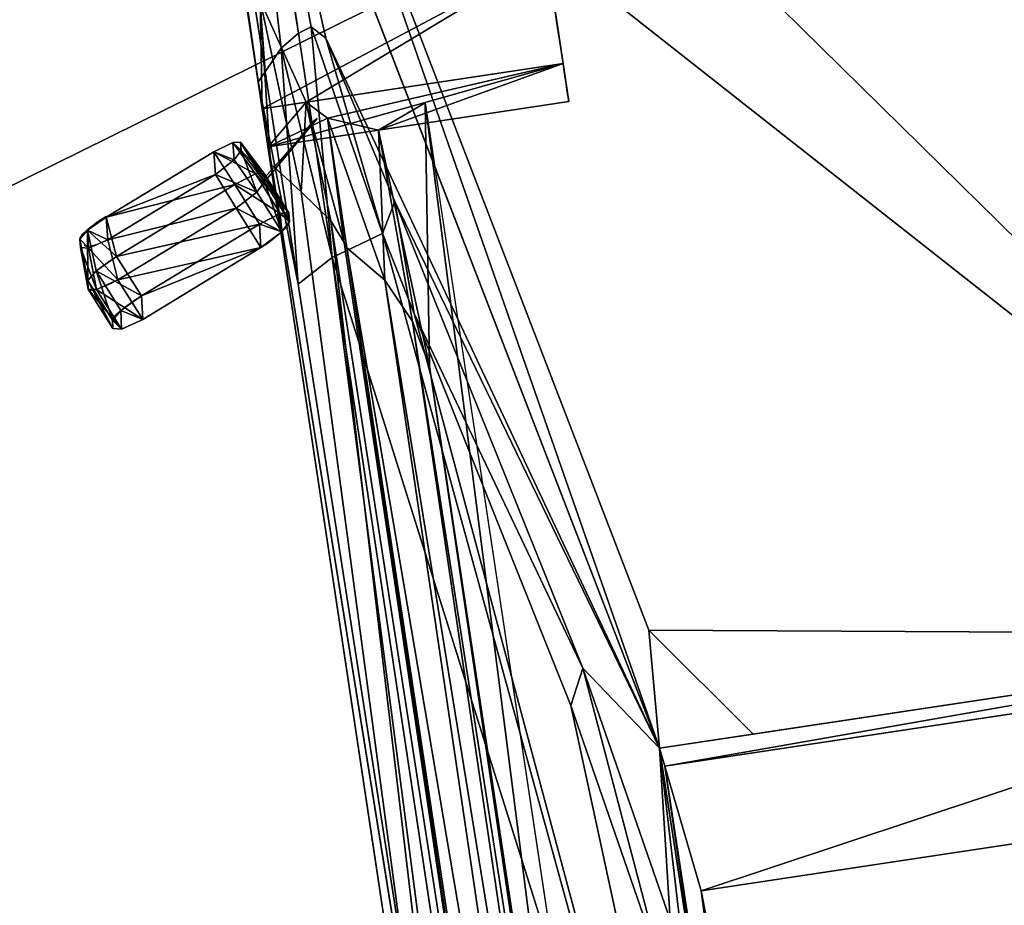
# Model space of a CAD drawing. Extents: x 22936 to 50368, y -4877 to 31080.
# Tile 548 of 601: x 44687 to 44763, y 7165 to 7233. Entities that reach past the tile are written whole.
import ezdxf

# ---------------------------------------------------------------- set-up
doc = ezdxf.new("R2010")
doc.units = 0
doc.layers.get('0').update_dxf_attribs({"linetype": 'CONTINUOUS'})
doc.layers.add('08_AMENAGEMENTS_EXTERIEURS', color=253, linetype='CONTINUOUS')
doc.layers.add('12_VEHICULES', color=134, linetype='CONTINUOUS')

# ---------------------------------------------------------------- blocks, each defined once
blk = doc.blocks.new('SUPER_COMPACT_AUTOMOBILE__')
at = {"color": 7}
for p, q in [((796.61, 303.85, 1334.62), (796.61, 818.49, 1334.62)), ((705.92, 236.58, 1292.45), (796.61, 303.85, 1334.62)), ((909.05, 246.45, 1366.22), (1083.77, 253.76, 1381.45)), ((810.66, 233.19, 1338.57), (909.05, 246.45, 1366.22)), ((15.41, 83.43, 971.36), (705.92, 236.58, 1292.45)), ((267.47, 37.29, 418.24), (267.47, 236.23, 418.24)), ((-63.61, 39.46, 934.61), (796.61, 231.3, 1334.62)), ((796.61, 231.3, 1334.62), (810.66, 233.19, 1338.57)), ((927.67, 219.77, 1310.58), (727.32, 182.26, 1232.37)), ((754.04, 168.91, 1204.54), (964.49, 208.06, 1286.17)), ((727.32, 182.26, 1232.37), (352.7, 93.03, 1046.32)), ((439.7, 95.13, 1050.7), (754.04, 168.91, 1204.54)), ((281.56, 127.37, 222.36), (296.87, 88.92, 289.43)), ((281.56, 127.37, 222.36), (1920.41, 127.37, 222.36)), ((445.45, 92.75, 282.74), (481.18, 100.58, 269.09)), ((1445.91, 101.18, 268.04), (481.18, 100.58, 269.09)), ((221.14, 59.57, 976.55), (352.7, 93.03, 1046.32)), ((375.54, 80.07, 1019.29), (439.7, 95.13, 1050.7)), ((445.45, 92.75, 282.74), (411.1, 76.67, 310.79)), ((296.87, 88.92, 289.43), (282.02, 51.6, 354.52)), ((375.54, 80.07, 1019.29), (387.9, 39.46, 934.61)), ((382.31, 51.6, 354.52), (411.1, 76.67, 310.79)), ((221.14, 59.57, 976.55), (211, 49.63, 955.81)), ((211, 49.63, 955.81), (214.39, 39.46, 934.61)), ((282.02, 51.6, 354.52), (267.47, 37.29, 418.24)), ((377.96, 50.11, 361.14), (360.09, 42.51, 394.98)), ((377.96, 50.11, 361.14), (382.31, 51.6, 354.52)), ((223.67, 24.52, 876.62), (214.39, 39.46, 934.61)), ((323.03, -3.19, 899.25), (280.96, 43.84, 899.45)), ((319.75, -2.89, 916.87), (280.96, 43.84, 899.45)), ((280.96, 43.84, 899.45), (283.35, 39.35, 882.08)), ((283.35, 39.35, 882.08), (323.03, -3.19, 899.25)), ((360.09, 42.51, 394.98), (334.68, 23.27, 480.66)), ((387.9, 39.46, 934.61), (404.24, 10.62, 822.68)), ((267.47, 37.29, 418.24), (185.1, 14.09, 521.53)), ((267.47, 3.39, 418.24), (267.47, 37.29, 418.24)), ((239.72, 9.76, 819.37), (223.67, 24.52, 876.62)), ((309.86, 3.39, 569.18), (334.68, 23.27, 480.66)), ((1547.6, 16.54, 845.68), (404.24, 10.62, 822.68)), ((404.24, 10.62, 822.68), (239.72, 9.76, 819.37)), ((246.65, 3.39, 794.64), (239.72, 9.76, 819.37)), ((355.78, 11.05, 905.11), (349.22, 11.64, 940.34)), ((246.65, 3.39, 794.64), (309.86, 3.39, 569.18)), ((362.59, 4.08, 883.97), (329.84, -10.16, 878.12)), ((323.03, -3.19, 899.25), (319.75, -2.89, 916.87)), ((329.84, -10.16, 878.12), (302.81, -23.63, 882.8)), ((354.38, -11.8, 968.49), (395.2, -109.51, 977.75)), ((348.82, -128.48, 880.53), (311.78, -39.54, 873.47)), ((403.76, -126.75, 971.79), (371.01, -140.99, 965.93)), ((410.14, -134.15, 954.16), (416.7, -134.75, 918.92)), ((371.01, -140.99, 965.93), (339.41, -142.88, 951.47)), ((345.37, -149.57, 937.61), (351.69, -150.04, 909.94))]:
    blk.add_line(p, q, dxfattribs=at)
for p, q in [((810.66, 818.49, 1338.57), (810.66, 233.19, 1338.57)), ((909.05, 246.45, 1366.22), (909.05, 818.49, 1366.22)), ((796.61, 231.3, 1334.62), (796.61, 303.85, 1334.62)), ((267.47, 3.39, 160.62), (267.47, 236.23, 160.62)), ((296.87, 88.92, 289.43), (296.87, 236.23, 289.43)), ((296.87, 3.39, 289.43), (296.87, 88.92, 289.43)), ((282.02, 51.6, 354.52), (382.31, 51.6, 354.52)), ((382.31, 51.6, 354.52), (1588.57, 51.6, 354.52)), ((-63.61, 39.46, 934.61), (214.39, 39.46, 934.61)), ((214.39, 39.46, 934.61), (387.9, 39.46, 934.61)), ((387.9, 39.46, 934.61), (1543.56, 39.46, 934.61)), ((349.22, 11.64, 940.34), (316.47, -2.6, 934.49)), ((355.78, 11.05, 905.11), (323.03, -3.19, 899.25)), ((-342.1, 3.39, 794.64), (246.65, 3.39, 794.64)), ((86.15, 3.39, 569.18), (309.86, 3.39, 569.18)), ((246.65, 3.39, 794.64), (1593.51, 3.39, 794.64)), ((309.86, 3.39, 569.18), (1593.67, 3.39, 569.18)), ((348.69, 5.08, 959.28), (315.94, -9.16, 953.42)), ((316.47, -2.6, 934.49), (289.43, -22.88, 941.93)), ((316.47, -2.6, 934.49), (290.1, -16.86, 927.08)), ((323.03, -3.19, 899.25), (290.1, -16.86, 927.08)), ((323.03, -3.19, 899.25), (296.42, -17.33, 899.41)), ((319.75, -2.89, 916.87), (316.47, -2.6, 934.49)), ((315.94, -9.16, 953.42), (289.43, -22.88, 941.93)), ((294.52, -38.25, 949.13), (315.94, -9.16, 953.42)), ((329.84, -10.16, 878.12), (296.42, -17.33, 899.41)), ((329.84, -10.16, 878.12), (311.78, -39.54, 873.47)), ((354.38, -11.8, 968.49), (321.62, -26.04, 962.64)), ((372.32, -13.43, 872.14), (339.56, -27.67, 866.28)), ((413.14, -111.14, 881.39), (372.32, -13.43, 872.14)), ((296.42, -17.33, 899.41), (290.1, -16.86, 927.08)), ((321.62, -26.04, 962.64), (294.52, -38.25, 949.13)), ((339.56, -27.67, 866.28), (311.78, -39.54, 873.47)), ((321.62, -26.04, 962.64), (362.44, -123.75, 971.89)), ((331.56, -127.19, 956.19), (321.62, -26.04, 962.64)), ((380.38, -125.38, 875.53), (339.56, -27.67, 866.28)), ((339.56, -27.67, 866.28), (348.82, -128.48, 880.53)), ((294.52, -38.25, 949.13), (331.56, -127.19, 956.19)), ((395.2, -109.51, 977.75), (362.44, -123.75, 971.89)), ((413.14, -111.14, 881.39), (380.38, -125.38, 875.53)), ((362.44, -123.75, 971.89), (331.56, -127.19, 956.19)), ((339.41, -142.88, 951.47), (362.44, -123.75, 971.89)), ((380.38, -125.38, 875.53), (348.82, -128.48, 880.53)), ((380.38, -125.38, 875.53), (353.06, -144.23, 892.29)), ((410.14, -134.15, 954.16), (377.38, -148.39, 948.3)), ((416.7, -134.75, 918.92), (383.94, -148.99, 913.06)), ((417.97, -128.42, 896.42), (385.21, -142.66, 890.57)), ((339.41, -142.88, 951.47), (377.38, -148.39, 948.3)), ((351.69, -150.04, 909.94), (385.21, -142.66, 890.57)), ((385.21, -142.66, 890.57), (353.06, -144.23, 892.29)), ((377.38, -148.39, 948.3), (345.37, -149.57, 937.61)), ((345.37, -149.57, 937.61), (383.94, -148.99, 913.06)), ((383.94, -148.99, 913.06), (351.69, -150.04, 909.94)), ((377.38, -148.39, 948.3), (383.94, -148.99, 913.06))]:
    blk.add_line(p, q)
for points in [[(349.22, 11.64, 940.34), (348.69, 5.08, 959.28), (354.38, -11.8, 968.49)], [(311.78, -39.54, 873.47), (302.81, -23.63, 882.8), (296.42, -17.33, 899.41)], [(413.14, -111.14, 881.39), (417.97, -128.42, 896.42), (416.7, -134.75, 918.92)]]:
    blk.add_polyline3d(points, dxfattribs=at)
for points in [[(316.47, -2.6, 934.49), (315.94, -9.16, 953.42), (321.62, -26.04, 962.64)], [(339.56, -27.67, 866.28), (329.84, -10.16, 878.12), (323.03, -3.19, 899.25)], [(290.1, -16.86, 927.08), (289.43, -22.88, 941.93), (294.52, -38.25, 949.13)], [(377.38, -148.39, 948.3), (371.01, -140.99, 965.93), (362.44, -123.75, 971.89)]]:
    blk.add_polyline3d(points)
at = {"color": 7, "extrusion": (0, 1, 0)}
blk.add_circle((0, 289.43, 236.23), 296.87, dxfattribs=at)
at = {"extrusion": (0.905005, 0.393418, 0.161826)}
blk.add_arc((-169.28, 842.99, 472.8), 37.72, 283.07081, 354.93719, dxfattribs=at)
at = {"color": 7, "extrusion": (2.80434e-13, 1, 1.35052e-13)}
blk.add_arc((0, 289.43, 3.39), 296.87, 154.28571, 72.88318, dxfattribs=at)
at = {"color": 7, "extrusion": (2.73483e-13, 1, 9.06699e-13)}
blk.add_arc((0, 289.43, 3.39), 296.87, 107.11682, 154.28571, dxfattribs=at)
at = {"color": 7, "extrusion": (-0.905005, -0.393418, -0.161826)}
blk.add_arc((260.31, 887.04, -472.8), 26.34, 5.06281, 95.06281, dxfattribs=at)
at = {"color": 7, "extrusion": (-0.899078, -0.390193, -0.198514)}
for centre, radius, start, end in [((250.84, 866.09, -438.28), 23.94, 4.2755, 95.953), ((243.61, 837.1, -438.28), 30.44, 295.52405, 4.2755)]:
    blk.add_arc(centre, radius, start, end, dxfattribs=at)
at = {"extrusion": (-0.905005, -0.393418, -0.161826)}
blk.add_arc((252.29, 850.35, -436.61), 37.56, 292.44986, 5.06281, dxfattribs=at)
at = {"color": 7}
mesh = blk.add_polyface(dxfattribs=at)
corners = [(-73.84, 164.03, 929.86), (796.61, 818.49, 1334.62), (-73.84, 818.49, 929.86), (15.41, 83.43, 971.36), (705.92, 236.58, 1292.45), (796.61, 303.85, 1334.62)]
mesh.append_faces([[corners[k] for k in face] for face in [(0, 1, 2), (1, 4, 5)]], dxfattribs={"vtx0": -1, "color": 7})
mesh.append_faces([[corners[k] for k in face] for face in [(1, 0, 3), (1, 3, 4)]], dxfattribs={"vtx0": -1, "vtx2": -1, "color": 7})
mesh = blk.add_polyface(dxfattribs=at)
corners = [(796.61, 231.3, 1334.62), (796.61, 818.49, 1334.62), (796.61, 303.85, 1334.62), (810.66, 233.19, 1338.57), (810.66, 818.49, 1338.57)]
mesh.append_faces([[corners[k] for k in face] for face in [(0, 1, 2), (1, 3, 4)]], dxfattribs={"vtx0": -1, "color": 7})
mesh.append_faces([[corners[k] for k in face] for face in [(1, 0, 3)]], dxfattribs={"vtx0": -1, "vtx2": -1, "color": 7})
mesh = blk.add_polyface(dxfattribs=at)
corners = [(909.05, 246.45, 1366.22), (810.66, 818.49, 1338.57), (810.66, 233.19, 1338.57), (909.05, 818.49, 1366.22)]
mesh.append_faces([[corners[k] for k in face] for face in [(0, 1, 2), (1, 0, 3)]], dxfattribs={"vtx0": -1, "color": 7})
mesh = blk.add_polyface(dxfattribs=at)
corners = [(1083.77, 253.76, 1381.45), (909.05, 818.49, 1366.22), (909.05, 246.45, 1366.22), (1135.64, 818.49, 1385.97), (1135.64, 257.43, 1385.97)]
mesh.append_faces([[corners[k] for k in face] for face in [(0, 1, 2), (3, 0, 4)]], dxfattribs={"vtx0": -1, "color": 7})
mesh.append_faces([[corners[k] for k in face] for face in [(1, 0, 3)]], dxfattribs={"vtx0": -1, "vtx1": -1, "color": 7})
mesh = blk.add_polyface(dxfattribs=at)
corners = [(-73.84, 38.23, 929.86), (15.41, 83.43, 971.36), (-73.84, 164.03, 929.86), (-63.61, 39.46, 934.61), (796.61, 231.3, 1334.62), (705.92, 236.58, 1292.45), (796.61, 303.85, 1334.62)]
mesh.append_faces([[corners[k] for k in face] for face in [(0, 1, 2), (5, 4, 6)]], dxfattribs={"vtx0": -1, "color": 7})
mesh.append_faces([[corners[k] for k in face] for face in [(1, 4, 5)]], dxfattribs={"vtx0": -1, "vtx1": -1, "color": 7})
mesh.append_faces([[corners[k] for k in face] for face in [(1, 0, 3), (1, 3, 4)]], dxfattribs={"vtx0": -1, "vtx2": -1, "color": 7})
mesh = blk.add_polyface(dxfattribs=at)
corners = [(2546.54, 181.55, 1230.89), (2447.66, 39.46, 934.61), (2698.43, 39.46, 934.61), (2455.97, 52.62, 962.06), (2453, 74.7, 1008.1), (2296.97, 219.31, 1309.62), (2420.12, 239.6, 1351.93), (2245.58, 227.77, 1327.27), (2120.03, 233.36, 1338.92), (1660.28, 234.58, 1341.47), (1593.13, 234.83, 1341.98), (-63.61, 39.46, 934.61), (221.14, 59.57, 976.55), (796.61, 231.3, 1334.62), (211, 49.63, 955.81), (214.39, 39.46, 934.61), (352.7, 93.03, 1046.32), (727.32, 182.26, 1232.37), (927.67, 219.77, 1310.58), (971.63, 225.56, 1322.66), (1087.81, 232.07, 1336.24), (810.66, 233.19, 1338.57), (909.05, 246.45, 1366.22), (2412.95, 240.41, 1353.62), (2362.77, 246.08, 1365.44), (1405.97, 253.76, 1381.45), (1083.77, 253.76, 1381.45)]
mesh.append_faces([[corners[k] for k in face] for face in [(0, 1, 2), (14, 11, 15), (22, 25, 26)]], dxfattribs={"vtx0": -1, "color": 7})
mesh.append_faces([[corners[k] for k in face] for face in [(1, 0, 3), (3, 0, 4), (4, 0, 5), (5, 6, 7), (7, 6, 8), (8, 6, 9), (9, 6, 10), (11, 12, 13), (12, 11, 14), (13, 20, 21), (21, 10, 22)]], dxfattribs={"vtx0": -1, "vtx1": -1, "color": 7})
mesh.append_faces([[corners[k] for k in face] for face in [(22, 10, 6)]], dxfattribs={"vtx0": -1, "vtx1": -1, "vtx2": -1, "color": 7})
mesh.append_faces([[corners[k] for k in face] for face in [(5, 0, 6), (13, 12, 16), (13, 16, 17), (13, 17, 18), (13, 18, 19), (13, 19, 20), (21, 20, 10), (22, 6, 23), (22, 23, 24), (22, 24, 25)]], dxfattribs={"vtx0": -1, "vtx2": -1, "color": 7})
mesh = blk.add_polyface(dxfattribs=at)
corners = [(-185.1, 236.23, 57.33), (66.06, 236.23), (-66.06, 236.23), (185.1, 236.23, 57.33), (-267.47, 236.23, 160.62), (267.47, 236.23, 160.62), (-296.87, 236.23, 289.43), (296.87, 236.23, 289.43), (267.47, 236.23, 418.24), (-267.47, 236.23, 418.24), (-185.1, 236.23, 521.53), (185.1, 236.23, 521.53), (-66.06, 236.23, 578.86), (66.06, 236.23, 578.86)]
mesh.append_faces([[corners[k] for k in face] for face in [(0, 1, 2), (11, 12, 13)]], dxfattribs={"vtx0": -1, "color": 7})
mesh.append_faces([[corners[k] for k in face] for face in [(1, 0, 3), (3, 4, 5), (5, 6, 7), (7, 6, 8), (8, 10, 11)]], dxfattribs={"vtx0": -1, "vtx1": -1, "color": 7})
mesh.append_faces([[corners[k] for k in face] for face in [(3, 0, 4), (5, 4, 6), (8, 6, 9), (8, 9, 10), (11, 10, 12)]], dxfattribs={"vtx0": -1, "vtx2": -1, "color": 7})
mesh = blk.add_polyface(dxfattribs=at)
corners = [(185.1, 236.23, 57.33), (267.47, 3.39, 160.62), (185.1, 3.39, 57.33), (267.47, 236.23, 160.62)]
mesh.append_faces([[corners[k] for k in face] for face in [(0, 1, 2), (1, 0, 3)]], dxfattribs={"vtx0": -1, "color": 7})
mesh = blk.add_polyface(dxfattribs=at)
corners = [(267.47, 37.29, 418.24), (185.1, 236.23, 521.53), (185.1, 14.09, 521.53), (267.47, 236.23, 418.24)]
mesh.append_faces([[corners[k] for k in face] for face in [(0, 1, 2), (1, 0, 3)]], dxfattribs={"vtx0": -1, "color": 7})
mesh = blk.add_polyface(dxfattribs=at)
corners = [(1593.13, 234.83, 1341.98), (1543.56, 39.46, 934.61), (1593.41, 39.46, 934.61), (1526.66, 218.11, 1307.12), (927.67, 219.77, 1310.58), (971.63, 225.56, 1322.66), (1087.81, 232.07, 1336.24), (387.9, 39.46, 934.61), (211, 49.63, 955.81), (214.39, 39.46, 934.61), (375.54, 80.07, 1019.29), (221.14, 59.57, 976.55), (352.7, 93.03, 1046.32), (439.7, 95.13, 1050.7), (727.32, 182.26, 1232.37), (754.04, 168.91, 1204.54), (964.49, 208.06, 1286.17), (1077.09, 214.6, 1299.8)]
mesh.append_faces([[corners[k] for k in face] for face in [(0, 1, 2), (5, 0, 6), (7, 8, 9)]], dxfattribs={"vtx0": -1, "color": 7})
mesh.append_faces([[corners[k] for k in face] for face in [(1, 0, 3), (4, 0, 5), (8, 10, 11), (11, 10, 12), (12, 13, 14), (14, 16, 4)]], dxfattribs={"vtx0": -1, "vtx1": -1, "color": 7})
mesh.append_faces([[corners[k] for k in face] for face in [(3, 0, 4)]], dxfattribs={"vtx0": -1, "vtx1": -1, "vtx2": -1, "color": 7})
mesh.append_faces([[corners[k] for k in face] for face in [(8, 7, 10), (12, 10, 13), (14, 13, 15), (14, 15, 16), (4, 16, 17), (4, 17, 3)]], dxfattribs={"vtx0": -1, "vtx2": -1, "color": 7})
mesh = blk.add_polyface(dxfattribs=at)
corners = [(267.47, 236.23, 160.62), (296.87, 3.39, 289.43), (267.47, 3.39, 160.62), (296.87, 88.92, 289.43), (296.87, 236.23, 289.43)]
mesh.append_faces([[corners[k] for k in face] for face in [(0, 1, 2), (3, 0, 4)]], dxfattribs={"vtx0": -1, "color": 7})
mesh.append_faces([[corners[k] for k in face] for face in [(1, 0, 3)]], dxfattribs={"vtx0": -1, "vtx1": -1, "color": 7})
mesh = blk.add_polyface(dxfattribs=at)
corners = [(282.02, 51.6, 354.52), (267.47, 236.23, 418.24), (267.47, 37.29, 418.24), (296.87, 88.92, 289.43), (296.87, 236.23, 289.43)]
mesh.append_faces([[corners[k] for k in face] for face in [(0, 1, 2), (1, 3, 4)]], dxfattribs={"vtx0": -1, "color": 7})
mesh.append_faces([[corners[k] for k in face] for face in [(1, 0, 3)]], dxfattribs={"vtx0": -1, "vtx2": -1, "color": 7})
mesh = blk.add_polyface(dxfattribs=at)
corners = [(1526.66, 218.11, 1307.12), (387.9, 39.46, 934.61), (1543.56, 39.46, 934.61), (375.54, 80.07, 1019.29), (439.7, 95.13, 1050.7), (754.04, 168.91, 1204.54), (964.49, 208.06, 1286.17), (1077.09, 214.6, 1299.8)]
mesh.append_faces([[corners[k] for k in face] for face in [(0, 1, 2), (6, 0, 7)]], dxfattribs={"vtx0": -1, "color": 7})
mesh.append_faces([[corners[k] for k in face] for face in [(1, 0, 3), (3, 0, 4), (4, 0, 5), (5, 0, 6)]], dxfattribs={"vtx0": -1, "vtx1": -1, "color": 7})
mesh = blk.add_polyface(dxfattribs=at)
corners = [(1920.41, 127.37, 222.36), (1445.91, 101.18, 268.04), (281.56, 127.37, 222.36), (1905.1, 88.92, 289.43), (1507.07, 98.3, 273.07), (1542.1, 89.69, 288.07), (1575.46, 73.44, 316.42), (1919.96, 51.6, 354.52), (1588.57, 51.6, 354.52), (481.18, 100.58, 269.09), (296.87, 88.92, 289.43), (445.45, 92.75, 282.74), (411.1, 76.67, 310.79), (282.02, 51.6, 354.52), (382.31, 51.6, 354.52)]
mesh.append_faces([[corners[k] for k in face] for face in [(6, 7, 8), (13, 12, 14)]], dxfattribs={"vtx0": -1, "color": 7})
mesh.append_faces([[corners[k] for k in face] for face in [(0, 1, 2), (1, 3, 4), (4, 3, 5), (5, 3, 6), (2, 9, 10), (9, 2, 1), (10, 12, 13)]], dxfattribs={"vtx0": -1, "vtx1": -1, "color": 7})
mesh.append_faces([[corners[k] for k in face] for face in [(1, 0, 3), (6, 3, 7), (10, 9, 11), (10, 11, 12)]], dxfattribs={"vtx0": -1, "vtx2": -1, "color": 7})
mesh = blk.add_polyface(dxfattribs=at)
corners = [(1507.07, 98.3, 273.07), (481.18, 100.58, 269.09), (1445.91, 101.18, 268.04), (445.45, 92.75, 282.74), (1542.1, 89.69, 288.07), (411.1, 76.67, 310.79), (1575.46, 73.44, 316.42), (382.31, 51.6, 354.52), (1588.57, 51.6, 354.52)]
mesh.append_faces([[corners[k] for k in face] for face in [(0, 1, 2), (7, 6, 8)]], dxfattribs={"vtx0": -1, "color": 7})
mesh.append_faces([[corners[k] for k in face] for face in [(1, 0, 3), (3, 4, 5), (5, 6, 7)]], dxfattribs={"vtx0": -1, "vtx1": -1, "color": 7})
mesh.append_faces([[corners[k] for k in face] for face in [(3, 0, 4), (5, 4, 6)]], dxfattribs={"vtx0": -1, "vtx2": -1, "color": 7})
mesh = blk.add_polyface(dxfattribs=at)
corners = [(296.87, 3.39, 289.43), (267.47, 37.29, 418.24), (267.47, 3.39, 418.24), (282.02, 51.6, 354.52), (296.87, 88.92, 289.43)]
mesh.append_faces([[corners[k] for k in face] for face in [(0, 1, 2), (3, 0, 4)]], dxfattribs={"vtx0": -1, "color": 7})
mesh.append_faces([[corners[k] for k in face] for face in [(1, 0, 3)]], dxfattribs={"vtx0": -1, "vtx1": -1, "color": 7})
mesh = blk.add_polyface(dxfattribs=at)
corners = [(377.96, 50.11, 361.14), (282.02, 51.6, 354.52), (382.31, 51.6, 354.52), (267.47, 37.29, 418.24), (360.09, 42.51, 394.98), (334.68, 23.27, 480.66), (185.1, 14.09, 521.53), (309.86, 3.39, 569.18), (86.15, 3.39, 569.18)]
mesh.append_faces([[corners[k] for k in face] for face in [(0, 1, 2), (6, 7, 8)]], dxfattribs={"vtx0": -1, "color": 7})
mesh.append_faces([[corners[k] for k in face] for face in [(1, 0, 3), (3, 5, 6)]], dxfattribs={"vtx0": -1, "vtx1": -1, "color": 7})
mesh.append_faces([[corners[k] for k in face] for face in [(3, 0, 4), (3, 4, 5), (6, 5, 7)]], dxfattribs={"vtx0": -1, "vtx2": -1, "color": 7})
mesh = blk.add_polyface(dxfattribs=at)
corners = [(1593.81, 48.18, 369.78), (382.31, 51.6, 354.52), (1588.57, 51.6, 354.52), (377.96, 50.11, 361.14), (360.09, 42.51, 394.98), (1593.67, 3.39, 569.18), (334.68, 23.27, 480.66), (309.86, 3.39, 569.18)]
mesh.append_faces([[corners[k] for k in face] for face in [(0, 1, 2), (6, 5, 7)]], dxfattribs={"vtx0": -1, "color": 7})
mesh.append_faces([[corners[k] for k in face] for face in [(1, 0, 3), (3, 0, 4), (4, 5, 6)]], dxfattribs={"vtx0": -1, "vtx1": -1, "color": 7})
mesh.append_faces([[corners[k] for k in face] for face in [(4, 0, 5)]], dxfattribs={"vtx0": -1, "vtx2": -1, "color": 7})
mesh = blk.add_polyface(dxfattribs=at)
corners = [(246.65, 3.39, 794.64), (-313.71, 7.08, 808.95), (-342.1, 3.39, 794.64), (239.72, 9.76, 819.37), (-93.55, 35.67, 919.92), (223.67, 24.52, 876.62), (214.39, 39.46, 934.61), (-73.84, 38.23, 929.86), (-63.61, 39.46, 934.61)]
mesh.append_faces([[corners[k] for k in face] for face in [(0, 1, 2), (7, 6, 8)]], dxfattribs={"vtx0": -1, "color": 7})
mesh.append_faces([[corners[k] for k in face] for face in [(1, 3, 4), (4, 6, 7)]], dxfattribs={"vtx0": -1, "vtx1": -1, "color": 7})
mesh.append_faces([[corners[k] for k in face] for face in [(1, 0, 3), (4, 3, 5), (4, 5, 6)]], dxfattribs={"vtx0": -1, "vtx2": -1, "color": 7})
mesh = blk.add_polyface(dxfattribs=at)
corners = [(404.24, 10.62, 822.68), (223.67, 24.52, 876.62), (239.72, 9.76, 819.37), (387.9, 39.46, 934.61), (214.39, 39.46, 934.61)]
mesh.append_faces([[corners[k] for k in face] for face in [(0, 1, 2), (1, 3, 4)]], dxfattribs={"vtx0": -1, "color": 7})
mesh.append_faces([[corners[k] for k in face] for face in [(1, 0, 3)]], dxfattribs={"vtx0": -1, "vtx2": -1, "color": 7})
mesh = blk.add_polyface(dxfattribs=at)
corners = [(280.96, 43.84, 899.45), (323.03, -3.19, 899.25), (319.75, -2.89, 916.87)]
mesh.append_faces([[corners[k] for k in face] for face in [(0, 1, 2)]], dxfattribs={"color": 7})
mesh = blk.add_polyface(dxfattribs=at)
corners = [(280.96, 43.84, 899.45), (283.35, 39.35, 882.08), (323.03, -3.19, 899.25)]
mesh.append_faces([[corners[k] for k in face] for face in [(0, 1, 2)]], dxfattribs={"color": 7})
mesh = blk.add_polyface(dxfattribs=at)
corners = [(1547.6, 16.54, 845.68), (387.9, 39.46, 934.61), (404.24, 10.62, 822.68), (1543.56, 39.46, 934.61)]
mesh.append_faces([[corners[k] for k in face] for face in [(0, 1, 2), (1, 0, 3)]], dxfattribs={"vtx0": -1, "color": 7})
mesh = blk.add_polyface(dxfattribs=at)
corners = [(267.47, 3.39, 418.24), (185.1, 14.09, 521.53), (185.1, 3.39, 521.53), (267.47, 37.29, 418.24)]
mesh.append_faces([[corners[k] for k in face] for face in [(0, 1, 2), (1, 0, 3)]], dxfattribs={"vtx0": -1, "color": 7})
mesh = blk.add_polyface(dxfattribs=at)
corners = [(1593.48, 16.78, 846.6), (246.65, 3.39, 794.64), (1593.51, 3.39, 794.64), (1547.6, 16.54, 845.68), (404.24, 10.62, 822.68), (239.72, 9.76, 819.37)]
mesh.append_faces([[corners[k] for k in face] for face in [(0, 1, 2), (1, 4, 5)]], dxfattribs={"vtx0": -1, "color": 7})
mesh.append_faces([[corners[k] for k in face] for face in [(1, 0, 3), (1, 3, 4)]], dxfattribs={"vtx0": -1, "vtx2": -1, "color": 7})
mesh = blk.add_polyface(dxfattribs=at)
corners = [(315.94, -9.16, 953.42), (349.22, 11.64, 940.34), (316.47, -2.6, 934.49), (348.69, 5.08, 959.28)]
mesh.append_faces([[corners[k] for k in face] for face in [(0, 1, 2), (1, 0, 3)]], dxfattribs={"vtx0": -1, "color": 7})
mesh = blk.add_polyface(dxfattribs=at)
corners = [(319.75, -2.89, 916.87), (355.78, 11.05, 905.11), (323.03, -3.19, 899.25), (349.22, 11.64, 940.34), (316.47, -2.6, 934.49)]
mesh.append_faces([[corners[k] for k in face] for face in [(0, 1, 2), (3, 0, 4)]], dxfattribs={"vtx0": -1, "color": 7})
mesh.append_faces([[corners[k] for k in face] for face in [(1, 0, 3)]], dxfattribs={"vtx0": -1, "vtx1": -1, "color": 7})
mesh = blk.add_polyface(dxfattribs=at)
corners = [(323.03, -3.19, 899.25), (362.59, 4.08, 883.97), (329.84, -10.16, 878.12), (355.78, 11.05, 905.11)]
mesh.append_faces([[corners[k] for k in face] for face in [(0, 1, 2), (1, 0, 3)]], dxfattribs={"vtx0": -1, "color": 7})
mesh = blk.add_polyface(dxfattribs=at)
corners = [(417.97, -128.42, 896.42), (410.14, -134.15, 954.16), (416.7, -134.75, 918.92), (403.76, -126.75, 971.79), (413.14, -111.14, 881.39), (395.2, -109.51, 977.75), (372.32, -13.43, 872.14), (354.38, -11.8, 968.49), (362.59, 4.08, 883.97), (348.69, 5.08, 959.28), (355.78, 11.05, 905.11), (349.22, 11.64, 940.34)]
mesh.append_faces([[corners[k] for k in face] for face in [(0, 1, 2), (9, 10, 11)]], dxfattribs={"vtx0": -1, "color": 7})
mesh.append_faces([[corners[k] for k in face] for face in [(1, 0, 3), (3, 4, 5), (5, 6, 7), (7, 8, 9)]], dxfattribs={"vtx0": -1, "vtx1": -1, "color": 7})
mesh.append_faces([[corners[k] for k in face] for face in [(3, 0, 4), (5, 4, 6), (7, 6, 8), (9, 8, 10)]], dxfattribs={"vtx0": -1, "vtx2": -1, "color": 7})
mesh = blk.add_polyface(dxfattribs=at)
corners = [(246.65, 3.39, 794.64), (86.15, 3.39, 569.18), (309.86, 3.39, 569.18), (66.06, 3.39, 578.86), (-66.06, 3.39, 578.86), (-452.91, 3.39, 618.39), (-375.83, 3.39, 682.11), (-342.1, 3.39, 794.64), (-574.89, 3.39, 569.18), (-86.15, 3.39, 569.18)]
mesh.append_faces([[corners[k] for k in face] for face in [(0, 1, 2), (6, 0, 7), (4, 8, 9)]], dxfattribs={"vtx0": -1, "color": 7})
mesh.append_faces([[corners[k] for k in face] for face in [(1, 0, 3), (3, 0, 4), (5, 0, 6), (8, 4, 5)]], dxfattribs={"vtx0": -1, "vtx1": -1, "color": 7})
mesh.append_faces([[corners[k] for k in face] for face in [(4, 0, 5)]], dxfattribs={"vtx0": -1, "vtx1": -1, "vtx2": -1, "color": 7})
mesh = blk.add_polyface(dxfattribs=at)
corners = [(185.1, 3.39, 57.33), (-66.06, 3.39), (66.06, 3.39), (-185.1, 3.39, 57.33), (0, 3.39, 96.56), (267.47, 3.39, 160.62), (96.43, 3.39, 122.4), (167.03, 3.39, 193), (296.87, 3.39, 289.43), (192.87, 3.39, 289.43), (267.47, 3.39, 418.24), (167.03, 3.39, 385.86), (96.43, 3.39, 456.46), (185.1, 3.39, 521.53), (0, 3.39, 482.3), (-267.47, 3.39, 160.62), (-96.43, 3.39, 122.4), (-167.03, 3.39, 193), (-296.87, 3.39, 289.43), (-192.87, 3.39, 289.43), (-167.03, 3.39, 385.86), (-267.47, 3.39, 418.24), (-96.43, 3.39, 456.46), (-185.1, 3.39, 521.53), (86.15, 3.39, 569.18), (-86.15, 3.39, 569.18), (66.06, 3.39, 578.86), (-66.06, 3.39, 578.86)]
mesh.append_faces([[corners[k] for k in face] for face in [(0, 1, 2), (25, 26, 27)]], dxfattribs={"vtx0": -1, "color": 7})
mesh.append_faces([[corners[k] for k in face] for face in [(1, 0, 3), (4, 5, 6), (6, 5, 7), (7, 8, 9), (9, 10, 11), (11, 10, 12), (12, 13, 14), (15, 17, 18), (18, 20, 21), (21, 22, 23), (23, 24, 25)]], dxfattribs={"vtx0": -1, "vtx1": -1, "color": 7})
mesh.append_faces([[corners[k] for k in face] for face in [(3, 0, 4), (23, 14, 13)]], dxfattribs={"vtx0": -1, "vtx1": -1, "vtx2": -1, "color": 7})
mesh.append_faces([[corners[k] for k in face] for face in [(4, 0, 5), (7, 5, 8), (9, 8, 10), (12, 10, 13), (4, 15, 3), (15, 4, 16), (15, 16, 17), (18, 17, 19), (18, 19, 20), (21, 20, 22), (23, 22, 14), (23, 13, 24), (25, 24, 26)]], dxfattribs={"vtx0": -1, "vtx2": -1, "color": 7})
mesh = blk.add_polyface(dxfattribs=at)
corners = [(1593.51, 3.39, 794.64), (309.86, 3.39, 569.18), (1593.67, 3.39, 569.18), (246.65, 3.39, 794.64)]
mesh.append_faces([[corners[k] for k in face] for face in [(0, 1, 2), (1, 0, 3)]], dxfattribs={"vtx0": -1, "color": 7})
mesh = blk.add_polyface(dxfattribs=at)
corners = [(321.62, -26.04, 962.64), (348.69, 5.08, 959.28), (315.94, -9.16, 953.42), (354.38, -11.8, 968.49)]
mesh.append_faces([[corners[k] for k in face] for face in [(0, 1, 2), (1, 0, 3)]], dxfattribs={"vtx0": -1, "color": 7})
mesh = blk.add_polyface(dxfattribs=at)
corners = [(362.59, 4.08, 883.97), (339.56, -27.67, 866.28), (329.84, -10.16, 878.12), (372.32, -13.43, 872.14)]
mesh.append_faces([[corners[k] for k in face] for face in [(0, 1, 2), (1, 0, 3)]], dxfattribs={"vtx0": -1, "color": 7})
mesh = blk.add_polyface(dxfattribs=at)
corners = [(315.94, -9.16, 953.42), (316.47, -2.6, 934.49), (289.43, -22.88, 941.93)]
mesh.append_faces([[corners[k] for k in face] for face in [(0, 1, 2)]], dxfattribs={"color": 7})
mesh = blk.add_polyface(dxfattribs=at)
corners = [(289.43, -22.88, 941.93), (316.47, -2.6, 934.49), (290.1, -16.86, 927.08)]
mesh.append_faces([[corners[k] for k in face] for face in [(0, 1, 2)]], dxfattribs={"color": 7})
mesh = blk.add_polyface(dxfattribs=at)
corners = [(290.1, -16.86, 927.08), (319.75, -2.89, 916.87), (323.03, -3.19, 899.25), (316.47, -2.6, 934.49)]
mesh.append_faces([[corners[k] for k in face] for face in [(0, 1, 2), (1, 0, 3)]], dxfattribs={"vtx0": -1, "color": 7})
mesh = blk.add_polyface(dxfattribs=at)
corners = [(290.1, -16.86, 927.08), (323.03, -3.19, 899.25), (296.42, -17.33, 899.41)]
mesh.append_faces([[corners[k] for k in face] for face in [(0, 1, 2)]], dxfattribs={"color": 7})
mesh = blk.add_polyface(dxfattribs=at)
corners = [(296.42, -17.33, 899.41), (323.03, -3.19, 899.25), (329.84, -10.16, 878.12)]
mesh.append_faces([[corners[k] for k in face] for face in [(0, 1, 2)]], dxfattribs={"color": 7})
mesh = blk.add_polyface(dxfattribs=at)
corners = [(315.94, -9.16, 953.42), (289.43, -22.88, 941.93), (294.52, -38.25, 949.13)]
mesh.append_faces([[corners[k] for k in face] for face in [(0, 1, 2)]], dxfattribs={"color": 7})
mesh = blk.add_polyface(dxfattribs=at)
corners = [(321.62, -26.04, 962.64), (315.94, -9.16, 953.42), (294.52, -38.25, 949.13)]
mesh.append_faces([[corners[k] for k in face] for face in [(0, 1, 2)]], dxfattribs={"color": 7})
mesh = blk.add_polyface(dxfattribs=at)
corners = [(296.42, -17.33, 899.41), (329.84, -10.16, 878.12), (302.81, -23.63, 882.8)]
mesh.append_faces([[corners[k] for k in face] for face in [(0, 1, 2)]], dxfattribs={"color": 7})
mesh = blk.add_polyface(dxfattribs=at)
corners = [(329.84, -10.16, 878.12), (311.78, -39.54, 873.47), (302.81, -23.63, 882.8)]
mesh.append_faces([[corners[k] for k in face] for face in [(0, 1, 2)]], dxfattribs={"color": 7})
mesh = blk.add_polyface(dxfattribs=at)
corners = [(339.56, -27.67, 866.28), (311.78, -39.54, 873.47), (329.84, -10.16, 878.12)]
mesh.append_faces([[corners[k] for k in face] for face in [(0, 1, 2)]], dxfattribs={"color": 7})
mesh = blk.add_polyface(dxfattribs=at)
corners = [(362.44, -123.75, 971.89), (354.38, -11.8, 968.49), (321.62, -26.04, 962.64), (395.2, -109.51, 977.75)]
mesh.append_faces([[corners[k] for k in face] for face in [(0, 1, 2), (1, 0, 3)]], dxfattribs={"vtx0": -1, "color": 7})
mesh = blk.add_polyface(dxfattribs=at)
corners = [(372.32, -13.43, 872.14), (380.38, -125.38, 875.53), (339.56, -27.67, 866.28), (413.14, -111.14, 881.39)]
mesh.append_faces([[corners[k] for k in face] for face in [(0, 1, 2), (1, 0, 3)]], dxfattribs={"vtx0": -1, "color": 7})
mesh = blk.add_polyface(dxfattribs=at)
corners = [(345.37, -149.57, 937.61), (353.06, -144.23, 892.29), (351.69, -150.04, 909.94), (339.41, -142.88, 951.47), (348.82, -128.48, 880.53), (331.56, -127.19, 956.19), (311.78, -39.54, 873.47), (294.52, -38.25, 949.13), (302.81, -23.63, 882.8), (289.43, -22.88, 941.93), (296.42, -17.33, 899.41), (290.1, -16.86, 927.08)]
mesh.append_faces([[corners[k] for k in face] for face in [(0, 1, 2), (10, 9, 11)]], dxfattribs={"vtx0": -1, "color": 7})
mesh.append_faces([[corners[k] for k in face] for face in [(1, 3, 4), (4, 5, 6), (6, 7, 8), (8, 9, 10)]], dxfattribs={"vtx0": -1, "vtx1": -1, "color": 7})
mesh.append_faces([[corners[k] for k in face] for face in [(1, 0, 3), (4, 3, 5), (6, 5, 7), (8, 7, 9)]], dxfattribs={"vtx0": -1, "vtx2": -1, "color": 7})
mesh = blk.add_polyface(dxfattribs=at)
corners = [(331.56, -127.19, 956.19), (321.62, -26.04, 962.64), (294.52, -38.25, 949.13)]
mesh.append_faces([[corners[k] for k in face] for face in [(0, 1, 2)]], dxfattribs={"color": 7})
mesh = blk.add_polyface(dxfattribs=at)
corners = [(348.82, -128.48, 880.53), (311.78, -39.54, 873.47), (339.56, -27.67, 866.28)]
mesh.append_faces([[corners[k] for k in face] for face in [(0, 1, 2)]], dxfattribs={"color": 7})
mesh = blk.add_polyface(dxfattribs=at)
corners = [(362.44, -123.75, 971.89), (321.62, -26.04, 962.64), (331.56, -127.19, 956.19)]
mesh.append_faces([[corners[k] for k in face] for face in [(0, 1, 2)]], dxfattribs={"color": 7})
mesh = blk.add_polyface(dxfattribs=at)
corners = [(380.38, -125.38, 875.53), (348.82, -128.48, 880.53), (339.56, -27.67, 866.28)]
mesh.append_faces([[corners[k] for k in face] for face in [(0, 1, 2)]], dxfattribs={"color": 7})
mesh = blk.add_polyface(dxfattribs=at)
corners = [(371.01, -140.99, 965.93), (395.2, -109.51, 977.75), (362.44, -123.75, 971.89), (403.76, -126.75, 971.79)]
mesh.append_faces([[corners[k] for k in face] for face in [(0, 1, 2), (1, 0, 3)]], dxfattribs={"vtx0": -1, "color": 7})
mesh = blk.add_polyface(dxfattribs=at)
corners = [(413.14, -111.14, 881.39), (385.21, -142.66, 890.57), (380.38, -125.38, 875.53), (417.97, -128.42, 896.42)]
mesh.append_faces([[corners[k] for k in face] for face in [(0, 1, 2), (1, 0, 3)]], dxfattribs={"vtx0": -1, "color": 7})
mesh = blk.add_polyface(dxfattribs=at)
corners = [(362.44, -123.75, 971.89), (331.56, -127.19, 956.19), (339.41, -142.88, 951.47)]
mesh.append_faces([[corners[k] for k in face] for face in [(0, 1, 2)]], dxfattribs={"color": 7})
mesh = blk.add_polyface(dxfattribs=at)
corners = [(371.01, -140.99, 965.93), (362.44, -123.75, 971.89), (339.41, -142.88, 951.47)]
mesh.append_faces([[corners[k] for k in face] for face in [(0, 1, 2)]], dxfattribs={"color": 7})
mesh = blk.add_polyface(dxfattribs=at)
corners = [(380.38, -125.38, 875.53), (353.06, -144.23, 892.29), (348.82, -128.48, 880.53)]
mesh.append_faces([[corners[k] for k in face] for face in [(0, 1, 2)]], dxfattribs={"color": 7})
mesh = blk.add_polyface(dxfattribs=at)
corners = [(385.21, -142.66, 890.57), (353.06, -144.23, 892.29), (380.38, -125.38, 875.53)]
mesh.append_faces([[corners[k] for k in face] for face in [(0, 1, 2)]], dxfattribs={"color": 7})
mesh = blk.add_polyface(dxfattribs=at)
corners = [(410.14, -134.15, 954.16), (371.01, -140.99, 965.93), (377.38, -148.39, 948.3), (403.76, -126.75, 971.79)]
mesh.append_faces([[corners[k] for k in face] for face in [(0, 1, 2), (1, 0, 3)]], dxfattribs={"vtx0": -1, "color": 7})
mesh = blk.add_polyface(dxfattribs=at)
corners = [(416.7, -134.75, 918.92), (377.38, -148.39, 948.3), (383.94, -148.99, 913.06), (410.14, -134.15, 954.16)]
mesh.append_faces([[corners[k] for k in face] for face in [(0, 1, 2), (1, 0, 3)]], dxfattribs={"vtx0": -1, "color": 7})
mesh = blk.add_polyface(dxfattribs=at)
corners = [(417.97, -128.42, 896.42), (383.94, -148.99, 913.06), (385.21, -142.66, 890.57), (416.7, -134.75, 918.92)]
mesh.append_faces([[corners[k] for k in face] for face in [(0, 1, 2), (1, 0, 3)]], dxfattribs={"vtx0": -1, "color": 7})
mesh = blk.add_polyface(dxfattribs=at)
corners = [(371.01, -140.99, 965.93), (339.41, -142.88, 951.47), (377.38, -148.39, 948.3)]
mesh.append_faces([[corners[k] for k in face] for face in [(0, 1, 2)]], dxfattribs={"color": 7})
mesh = blk.add_polyface(dxfattribs=at)
corners = [(339.41, -142.88, 951.47), (345.37, -149.57, 937.61), (377.38, -148.39, 948.3)]
mesh.append_faces([[corners[k] for k in face] for face in [(0, 1, 2)]], dxfattribs={"color": 7})
mesh = blk.add_polyface(dxfattribs=at)
corners = [(351.69, -150.04, 909.94), (353.06, -144.23, 892.29), (385.21, -142.66, 890.57)]
mesh.append_faces([[corners[k] for k in face] for face in [(0, 1, 2)]], dxfattribs={"color": 7})
mesh = blk.add_polyface(dxfattribs=at)
corners = [(383.94, -148.99, 913.06), (351.69, -150.04, 909.94), (385.21, -142.66, 890.57)]
mesh.append_faces([[corners[k] for k in face] for face in [(0, 1, 2)]], dxfattribs={"color": 7})
mesh = blk.add_polyface(dxfattribs=at)
corners = [(377.38, -148.39, 948.3), (345.37, -149.57, 937.61), (383.94, -148.99, 913.06)]
mesh.append_faces([[corners[k] for k in face] for face in [(0, 1, 2)]], dxfattribs={"color": 7})
mesh = blk.add_polyface(dxfattribs=at)
corners = [(345.37, -149.57, 937.61), (351.69, -150.04, 909.94), (383.94, -148.99, 913.06)]
mesh.append_faces([[corners[k] for k in face] for face in [(0, 1, 2)]], dxfattribs={"color": 7})
blk = doc.blocks.new('GROUPER_122')
at = {"layer": '08_AMENAGEMENTS_EXTERIEURS'}
mesh = blk.add_polyface(dxfattribs=at)
corners = [(4865.772, 2632.409), (4440.578, 2433.55), (4420.057, 2562.457), (4529.787, 1059.493), (4740.995, 1059.493), (5029.787, 1059.493), (4894.702, 2450.678), (5779.348, 2591.507), (6882.549, 501.379), (5029.787, 501.379), (5988.631, 801.379), (6907.607, 801.379), (7602.539, 0), (6819.828, 133.417), (7715.659, 663.642), (3404.368, 2268.594), (163.998, 668.169), (0, 1757.087), (2762.326, 1059.493)]
mesh.append_faces([[corners[k] for k in face] for face in [(0, 1, 2), (5, 8, 9), (8, 12, 13), (12, 11, 14), (15, 16, 17)]], dxfattribs={"vtx0": -1})
mesh.append_faces([[corners[k] for k in face] for face in [(3, 0, 4), (4, 0, 5), (10, 5, 7), (16, 15, 18), (18, 15, 3)]], dxfattribs={"vtx0": -1, "vtx1": -1})
mesh.append_faces([[corners[k] for k in face] for face in [(1, 0, 3), (8, 5, 10), (12, 8, 11)]], dxfattribs={"vtx0": -1, "vtx1": -1, "vtx2": -1})
mesh.append_faces([[corners[k] for k in face] for face in [(5, 0, 6), (5, 6, 7), (8, 10, 11), (3, 15, 1)]], dxfattribs={"vtx0": -1, "vtx2": -1})

msp = doc.modelspace()

# ---------------------------------------------------------------- block references
at = {"layer": '08_AMENAGEMENTS_EXTERIEURS', "color": 9}
msp.add_blockref('GROUPER_122', (41671.407, 5143.336), dxfattribs=at)
at = {"layer": '12_VEHICULES', "xscale": 0.1, "yscale": 0.1, "zscale": 0.1, "rotation": 278.5647282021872}
msp.add_blockref('SUPER_COMPACT_AUTOMOBILE__', (44701.714, 7252.082), dxfattribs=at)

doc.saveas('drawing.dxf')
